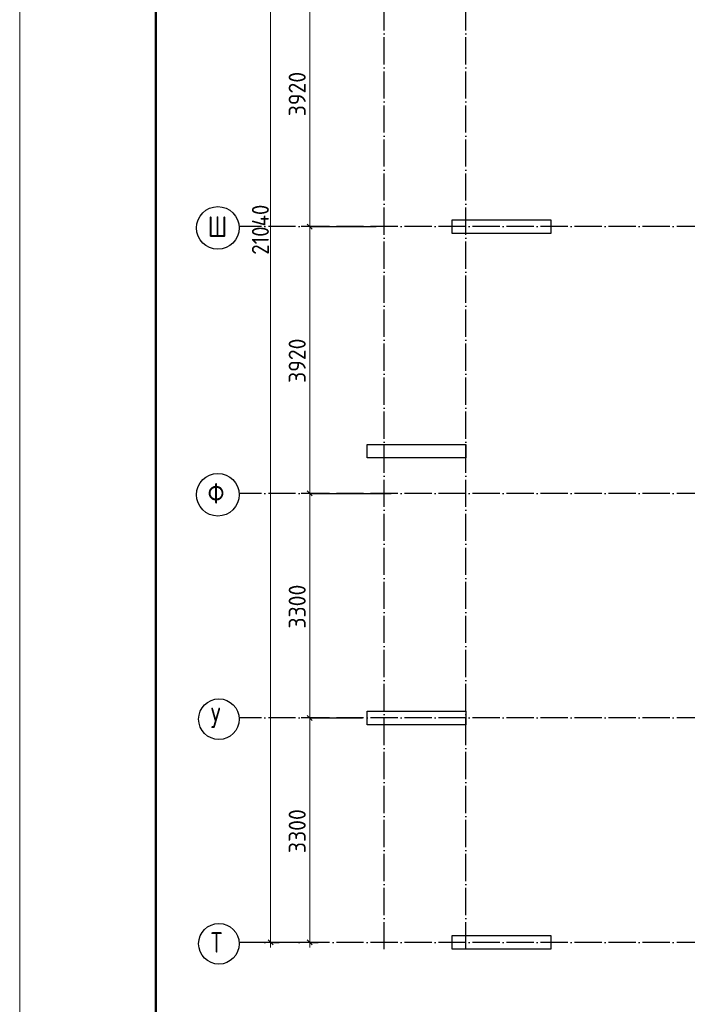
# Model space of a CAD drawing. Header units: millimetres. Extents: x -49773 to 2322955, y -3321 to 58485.
# Tile 502 of 580: x 1910262 to 1920075, y 31331 to 45803. Entities that reach past the tile are written whole.
import ezdxf

# ---------------------------------------------------------------- set-up
doc = ezdxf.new("R2010")
doc.units = ezdxf.units.MM
for name, pattern in [('______11', [500, 400, -50, 0, -50]), ('______3', [500, 400, -100]), ('______5', [1100, 800, -100, 100, -100])]:
    doc.linetypes.add(name, pattern=pattern)
doc.layers.add('Standard', color=7, linetype='Continuous', lineweight=25)
doc.layers.add('Балка_ общее', color=7, linetype='______3', lineweight=13)
doc.layers.add('Осевая линия_ общее', color=7, linetype='______5', lineweight=13, true_color=0xa0a0a0)
doc.styles.add('ISOCPEUR', font='txt')

msp = doc.modelspace()

# ---------------------------------------------------------------- linework, layer by layer
at = {"color": 7, "linetype": 'Continuous', "lineweight": 25, "transparency": 33554687}
for p, q in [((1916618.8, 42660.9), (1916618.8, 42860.9)), ((1916618.8, 42860.9), (1918068.8, 42860.9)), ((1918068.8, 42860.9), (1918068.8, 42660.9)), ((1918068.8, 42660.9), (1916618.8, 42660.9)), ((1915368.8, 39360.9), (1915368.8, 39560.9)), ((1915368.8, 39560.9), (1916818.8, 39560.9)), ((1916818.8, 39560.9), (1916818.8, 39360.9)), ((1916818.8, 39360.9), (1915368.8, 39360.9)), ((1915368.8, 35440.9), (1915368.8, 35640.9)), ((1915368.8, 35640.9), (1916818.8, 35640.9)), ((1916818.8, 35640.9), (1916818.8, 35440.9)), ((1916818.8, 35440.9), (1915368.8, 35440.9)), ((1916618.8, 32140.9), (1916618.8, 32340.9)), ((1916618.8, 32340.9), (1918068.8, 32340.9)), ((1918068.8, 32340.9), (1918068.8, 32140.9)), ((1918068.8, 32140.9), (1916618.8, 32140.9))]:
    msp.add_line(p, q, dxfattribs=at)
at = {"layer": 'Standard', "color": 7, "linetype": 'Continuous', "lineweight": 13, "transparency": 33554687}
msp.add_lwpolyline([(1910262.3, -2799.3), (1952262.3, -2799.3), (1952262.3, 56600.7), (1910262.3, 56600.7), (1910262.3, -2799.3)], close=True, dxfattribs=at)
at = {"layer": 'Standard', "color": 7, "linetype": 'Continuous', "lineweight": 50, "transparency": 33554687}
msp.add_lwpolyline([(1912262.3, 56100.7), (1951762.3, 56100.7), (1951762.3, -2299.3), (1912262.3, -2299.3), (1912262.3, 56100.7)], close=True, dxfattribs=at)
at = {"layer": 'Балка_ общее', "color": 7, "linetype": 'Continuous', "lineweight": 13, "transparency": 33554687}
for p, q in [((1913950.2, 32240.9), (1913950.2, 53280.9)), ((1914525.7, 42760.9), (1914525.7, 46680.9)), ((1914525.7, 38840.9), (1914525.7, 42760.9)), ((1914525.7, 35540.9), (1914525.7, 38840.9)), ((1914525.7, 32240.9), (1914525.7, 35540.9)), ((1913950.2, 32240.9), (1913950.2, 32165.9)), ((1914525.7, 32240.9), (1914525.7, 32165.9))]:
    msp.add_line(p, q, dxfattribs=at)
at = {"layer": 'Балка_ общее', "color": 251, "linetype": 'Continuous', "lineweight": -3, "true_color": 0x656565, "transparency": 33554687}
for p, q in [((1914525.7, 42760.9), (1914400.7, 42760.9)), ((1914525.7, 42760.9), (1914650.7, 42760.9)), ((1914525.7, 42760.9), (1915503, 42760.9)), ((1914525.7, 38840.9), (1914400.7, 38840.9)), ((1914525.7, 38840.9), (1914650.7, 38840.9)), ((1914525.7, 38840.9), (1915724.6, 38840.9)), ((1914525.7, 35540.9), (1914400.7, 35540.9)), ((1914525.7, 35540.9), (1914650.7, 35540.9)), ((1914525.7, 35540.9), (1915301.3, 35540.9)), ((1913950.2, 32240.9), (1913708.8, 32240.9)), ((1913950.2, 32240.9), (1913825.2, 32240.9)), ((1913950.2, 32240.9), (1914075.2, 32240.9)), ((1914525.7, 32240.9), (1914128.8, 32240.9)), ((1914525.7, 32240.9), (1914400.7, 32240.9)), ((1914525.7, 32240.9), (1914650.7, 32240.9))]:
    msp.add_line(p, q, dxfattribs=at)
at = {"layer": 'Балка_ общее', "color": 7, "linetype": 'Continuous', "lineweight": 25, "transparency": 33554687}
for p, q in [((1914563.2, 42723.4), (1914488.2, 42798.4)), ((1914563.2, 38803.4), (1914488.2, 38878.4)), ((1914563.2, 35503.4), (1914488.2, 35578.4)), ((1913987.7, 32203.4), (1913912.7, 32278.4)), ((1914563.2, 32203.4), (1914488.2, 32278.4))]:
    msp.add_line(p, q, dxfattribs=at)
at = {"layer": 'Осевая линия_ общее', "color": 253, "linetype": '______11', "lineweight": -3, "true_color": 0xa0a0a0, "transparency": 33554687}
for p, q in [((1915618.8, 32140.9), (1915618.8, 55049.1)), ((1916818.8, 32140.9), (1916818.8, 55049.1)), ((1929820.8, 42760.9), (1913487, 42760.9)), ((1929820.8, 38840.9), (1913487, 38840.9)), ((1929820.8, 35540.9), (1913487, 35540.9)), ((1929820.8, 32240.9), (1913487, 32240.9))]:
    msp.add_line(p, q, dxfattribs=at)
at = {"layer": 'Осевая линия_ общее', "color": 7, "linetype": 'Continuous', "lineweight": 25, "transparency": 33554687}
for centre, radius in [((1913175.4, 42741.4), 313.4), ((1913175.4, 38821.4), 313.4), ((1913190.8, 35521.4), 298.8), ((1913190.8, 32221.4), 298.8)]:
    msp.add_circle(centre, radius, dxfattribs=at)

# ---------------------------------------------------------------- texts
at = {"layer": 'Балка_ общее', "color": 7, "linetype": 'Continuous', "lineweight": 25, "transparency": 33554687, "char_height": 250, "attachment_point": 7, "rotation": 90, "style": 'ISOCPEUR'}
for s, insert, width in [('\\W0.93;3920', (1914465.7, 44383.4), 816.012), ('\\W0.89;21040', (1913925.2, 42348.4), 961.269), ('\\W0.93;3920', (1914465.7, 40463.4), 816.012), ('\\W0.93;3300', (1914465.7, 36853.4), 816.019), ('\\W0.93;3300', (1914465.7, 33553.4), 816.019)]:
    msp.add_mtext(s, dxfattribs=dict(at, insert=insert, width=width))
at = {"layer": 'Осевая линия_ общее', "color": 7, "linetype": 'Continuous', "lineweight": 25, "transparency": 33554687, "char_height": 300, "attachment_point": 7, "style": 'ISOCPEUR'}
for s, insert, width in [('\\W0.83;Ш', (1913025.4, 42610.9), 425), ('\\W0.83;Ф', (1913025.4, 38690.9), 425), ('\\W0.80;У', (1913070.8, 35390.9), 359.83), ('\\W0.80;Т', (1913070.8, 32090.9), 359.83)]:
    msp.add_mtext(s, dxfattribs=dict(at, insert=insert, width=width))

doc.saveas('drawing.dxf')
